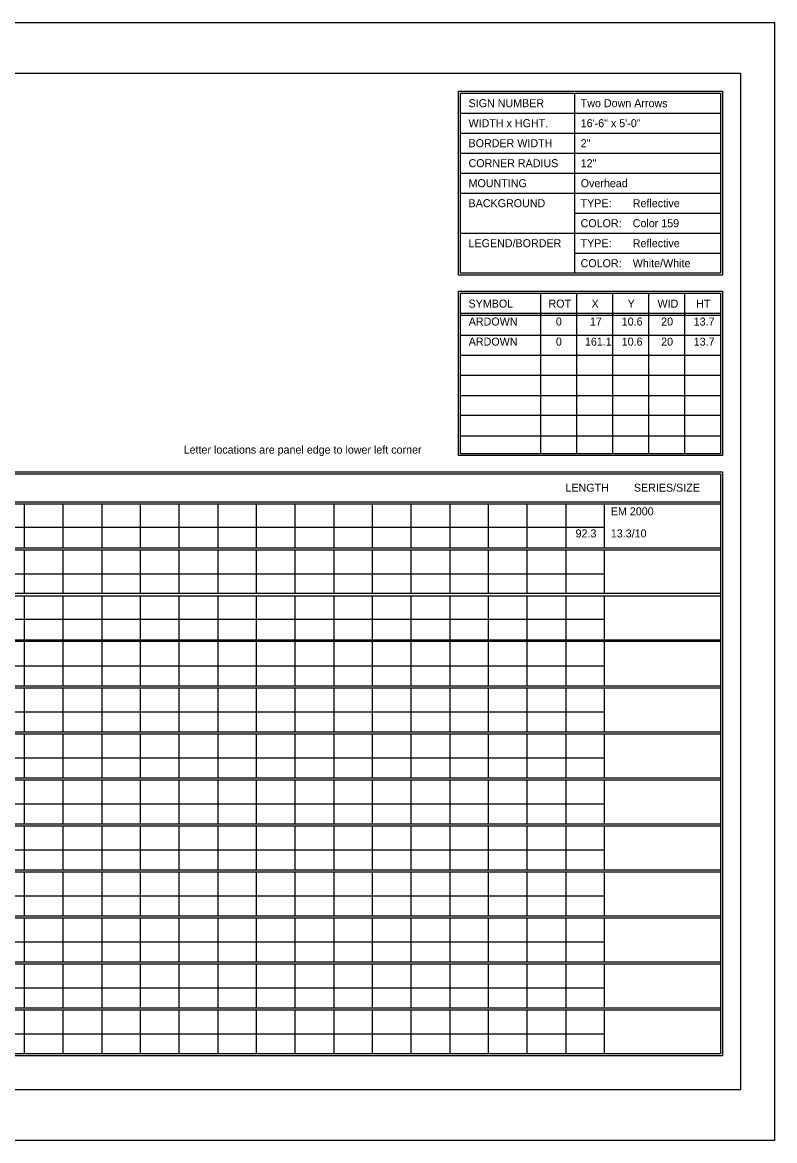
# Model space of a CAD drawing. Extents: x 1806251 to 1809821, y 414895 to 422886.
# Drawn here: x 1809679.34 to 1809684.89, y 415115.97 to 415124.23 of the extents above; entities that cross this region are included whole.
import ezdxf

# ---------------------------------------------------------------- set-up
doc = ezdxf.new("R2010")
doc.units = 0
doc.layers.add('GSSHT', color=7, linetype='Continuous')

msp = doc.modelspace()

# ---------------------------------------------------------------- linework, layer by layer
at = {"layer": 'GSSHT'}
for p, q in [((1809672.1349, 415124.2262), (1809684.8891, 415124.2262)), ((1809684.8891, 415124.2262), (1809684.8891, 415115.9725)), ((1809683.4126, 415123.7035), (1809683.4126, 415122.3747)), ((1809682.571, 415123.5559), (1809684.4905, 415123.5559)), ((1809682.571, 415123.4082), (1809684.4905, 415123.4082)), ((1809682.571, 415123.2606), (1809684.4905, 415123.2606)), ((1809682.571, 415123.1129), (1809684.4905, 415123.1129)), ((1809682.571, 415122.9653), (1809684.4905, 415122.9653)), ((1809683.4126, 415122.8176), (1809684.4905, 415122.8176)), ((1809682.571, 415122.67), (1809684.4905, 415122.67)), ((1809683.4126, 415122.5223), (1809684.4905, 415122.5223)), ((1809683.1616, 415122.227), (1809683.1616, 415121.0428)), ((1809683.4274, 415122.227), (1809683.4274, 415121.0428)), ((1809683.6931, 415122.227), (1809683.6931, 415121.0428)), ((1809683.9589, 415122.227), (1809683.9589, 415121.0428)), ((1809684.2247, 415122.227), (1809684.2247, 415121.0428)), ((1809682.571, 415122.0794), (1809684.4905, 415122.0794)), ((1809682.571, 415122.0646), (1809684.4905, 415122.0646)), ((1809682.571, 415121.9169), (1809684.4905, 415121.9169)), ((1809682.571, 415121.7693), (1809684.4905, 415121.7693)), ((1809682.571, 415121.6216), (1809684.4905, 415121.6216)), ((1809682.571, 415121.471), (1809684.4905, 415121.471)), ((1809682.571, 415121.3263), (1809684.4905, 415121.3263)), ((1809682.571, 415121.1757), (1809684.4905, 415121.1757)), ((1809672.7816, 415120.6885), (1809684.4905, 415120.6885)), ((1809672.7816, 415120.6737), (1809684.4905, 415120.6737)), ((1809679.3492, 415120.6737), (1809679.3492, 415120.3489)), ((1809679.6357, 415120.6737), (1809679.6357, 415120.3489)), ((1809679.9221, 415120.6737), (1809679.9221, 415120.3489)), ((1809680.2056, 415120.6737), (1809680.2056, 415120.3489)), ((1809680.492, 415120.6737), (1809680.492, 415120.3489)), ((1809680.7785, 415120.6737), (1809680.7785, 415120.3489)), ((1809681.062, 415120.6737), (1809681.062, 415120.3489)), ((1809681.3484, 415120.6737), (1809681.3484, 415120.3489)), ((1809681.6349, 415120.6737), (1809681.6349, 415120.3489)), ((1809681.9184, 415120.6737), (1809681.9184, 415120.3489)), ((1809682.2048, 415120.6737), (1809682.2048, 415120.3489)), ((1809682.4913, 415120.6737), (1809682.4913, 415120.3489)), ((1809682.7747, 415120.6737), (1809682.7747, 415120.3489)), ((1809683.0612, 415120.6737), (1809683.0612, 415120.3489)), ((1809683.3476, 415120.6737), (1809683.3476, 415120.3489)), ((1809683.6311, 415120.6737), (1809683.6311, 415120.3489)), ((1809672.7816, 415120.4995), (1809683.6311, 415120.4995)), ((1809672.7816, 415120.3489), (1809684.4905, 415120.3489)), ((1809672.7816, 415120.3341), (1809684.4905, 415120.3341)), ((1809679.3492, 415120.3341), (1809679.3492, 415120.0122)), ((1809679.6357, 415120.3341), (1809679.6357, 415120.0122)), ((1809679.9221, 415120.3341), (1809679.9221, 415120.0122)), ((1809680.2056, 415120.3341), (1809680.2056, 415120.0122)), ((1809680.492, 415120.3341), (1809680.492, 415120.0122)), ((1809680.7785, 415120.3341), (1809680.7785, 415120.0122)), ((1809681.062, 415120.3341), (1809681.062, 415120.0122)), ((1809681.3484, 415120.3341), (1809681.3484, 415120.0122)), ((1809681.6349, 415120.3341), (1809681.6349, 415120.0122)), ((1809681.9184, 415120.3341), (1809681.9184, 415120.0122)), ((1809682.2048, 415120.3341), (1809682.2048, 415120.0122)), ((1809682.4913, 415120.3341), (1809682.4913, 415120.0122)), ((1809682.7747, 415120.3341), (1809682.7747, 415120.0122)), ((1809683.0612, 415120.3341), (1809683.0612, 415120.0122)), ((1809683.3476, 415120.3341), (1809683.3476, 415120.0122)), ((1809683.6311, 415120.3341), (1809683.6311, 415120.0122)), ((1809672.7816, 415120.1569), (1809683.6311, 415120.1569)), ((1809672.7816, 415120.0122), (1809684.4905, 415120.0122)), ((1809672.7816, 415119.9945), (1809684.4905, 415119.9945)), ((1809679.3492, 415119.9945), (1809679.3492, 415119.6697)), ((1809679.6357, 415119.9945), (1809679.6357, 415119.6697)), ((1809679.9221, 415119.9945), (1809679.9221, 415119.6697)), ((1809680.2056, 415119.9945), (1809680.2056, 415119.6697)), ((1809680.492, 415119.9945), (1809680.492, 415119.6697)), ((1809680.7785, 415119.9945), (1809680.7785, 415119.6697)), ((1809681.062, 415119.9945), (1809681.062, 415119.6697)), ((1809681.3484, 415119.9945), (1809681.3484, 415119.6697)), ((1809681.6349, 415119.9945), (1809681.6349, 415119.6697)), ((1809681.9184, 415119.9945), (1809681.9184, 415119.6697)), ((1809682.2048, 415119.9945), (1809682.2048, 415119.6697)), ((1809682.4913, 415119.9945), (1809682.4913, 415119.6697)), ((1809682.7747, 415119.9945), (1809682.7747, 415119.6697)), ((1809683.0612, 415119.9945), (1809683.0612, 415119.6697)), ((1809683.3476, 415119.9945), (1809683.3476, 415119.6697)), ((1809683.6311, 415119.9945), (1809683.6311, 415119.6697)), ((1809672.7816, 415119.8203), (1809683.6311, 415119.8203)), ((1809672.7816, 415119.6697), (1809684.4905, 415119.6697)), ((1809672.7816, 415119.6579), (1809684.4905, 415119.6579)), ((1809679.3492, 415119.6579), (1809679.3492, 415119.3301)), ((1809679.6357, 415119.6579), (1809679.6357, 415119.3301)), ((1809679.9221, 415119.6579), (1809679.9221, 415119.3301)), ((1809680.2056, 415119.6579), (1809680.2056, 415119.3301)), ((1809680.492, 415119.6579), (1809680.492, 415119.3301)), ((1809680.7785, 415119.6579), (1809680.7785, 415119.3301)), ((1809681.062, 415119.6579), (1809681.062, 415119.3301)), ((1809681.3484, 415119.6579), (1809681.3484, 415119.3301)), ((1809681.6349, 415119.6579), (1809681.6349, 415119.3301)), ((1809681.9184, 415119.6579), (1809681.9184, 415119.3301)), ((1809682.2048, 415119.6579), (1809682.2048, 415119.3301)), ((1809682.4913, 415119.6579), (1809682.4913, 415119.3301)), ((1809682.7747, 415119.6579), (1809682.7747, 415119.3301)), ((1809683.0612, 415119.6579), (1809683.0612, 415119.3301)), ((1809683.3476, 415119.6579), (1809683.3476, 415119.3301)), ((1809683.6311, 415119.6579), (1809683.6311, 415119.3301)), ((1809672.7816, 415119.4777), (1809683.6311, 415119.4777)), ((1809672.7816, 415119.3301), (1809684.4905, 415119.3301)), ((1809672.7816, 415119.3153), (1809684.4905, 415119.3153)), ((1809679.3492, 415119.3153), (1809679.3492, 415118.9905)), ((1809679.6357, 415119.3153), (1809679.6357, 415118.9905)), ((1809679.9221, 415119.3153), (1809679.9221, 415118.9905)), ((1809680.2056, 415119.3153), (1809680.2056, 415118.9905)), ((1809680.492, 415119.3153), (1809680.492, 415118.9905)), ((1809680.7785, 415119.3153), (1809680.7785, 415118.9905)), ((1809681.062, 415119.3153), (1809681.062, 415118.9905)), ((1809681.3484, 415119.3153), (1809681.3484, 415118.9905)), ((1809681.6349, 415119.3153), (1809681.6349, 415118.9905)), ((1809681.9184, 415119.3153), (1809681.9184, 415118.9905)), ((1809682.2048, 415119.3153), (1809682.2048, 415118.9905)), ((1809682.4913, 415119.3153), (1809682.4913, 415118.9905)), ((1809682.7747, 415119.3153), (1809682.7747, 415118.9905)), ((1809683.0612, 415119.3153), (1809683.0612, 415118.9905)), ((1809683.3476, 415119.3153), (1809683.3476, 415118.9905)), ((1809683.6311, 415119.3153), (1809683.6311, 415118.9905)), ((1809672.7816, 415119.1381), (1809683.6311, 415119.1381)), ((1809672.7816, 415118.9905), (1809684.4905, 415118.9905)), ((1809672.7816, 415118.9757), (1809684.4905, 415118.9757)), ((1809679.3492, 415118.9757), (1809679.3492, 415118.6509)), ((1809679.6357, 415118.9757), (1809679.6357, 415118.6509)), ((1809679.9221, 415118.9757), (1809679.9221, 415118.6509)), ((1809680.2056, 415118.9757), (1809680.2056, 415118.6509)), ((1809680.492, 415118.9757), (1809680.492, 415118.6509)), ((1809680.7785, 415118.9757), (1809680.7785, 415118.6509)), ((1809681.062, 415118.9757), (1809681.062, 415118.6509)), ((1809681.3484, 415118.9757), (1809681.3484, 415118.6509)), ((1809681.6349, 415118.9757), (1809681.6349, 415118.6509)), ((1809681.9184, 415118.9757), (1809681.9184, 415118.6509)), ((1809682.2048, 415118.9757), (1809682.2048, 415118.6509)), ((1809682.4913, 415118.9757), (1809682.4913, 415118.6509)), ((1809682.7747, 415118.9757), (1809682.7747, 415118.6509)), ((1809683.0612, 415118.9757), (1809683.0612, 415118.6509)), ((1809683.3476, 415118.9757), (1809683.3476, 415118.6509)), ((1809683.6311, 415118.9757), (1809683.6311, 415118.6509)), ((1809672.7816, 415118.7985), (1809683.6311, 415118.7985)), ((1809672.7816, 415118.6509), (1809684.4905, 415118.6509)), ((1809672.7816, 415118.6361), (1809684.4905, 415118.6361)), ((1809679.3492, 415118.6361), (1809679.3492, 415118.3113)), ((1809679.6357, 415118.6361), (1809679.6357, 415118.3113)), ((1809679.9221, 415118.6361), (1809679.9221, 415118.3113)), ((1809680.2056, 415118.6361), (1809680.2056, 415118.3113)), ((1809680.492, 415118.6361), (1809680.492, 415118.3113)), ((1809680.7785, 415118.6361), (1809680.7785, 415118.3113)), ((1809681.062, 415118.6361), (1809681.062, 415118.3113)), ((1809681.3484, 415118.6361), (1809681.3484, 415118.3113)), ((1809681.6349, 415118.6361), (1809681.6349, 415118.3113)), ((1809681.9184, 415118.6361), (1809681.9184, 415118.3113)), ((1809682.2048, 415118.6361), (1809682.2048, 415118.3113)), ((1809682.4913, 415118.6361), (1809682.4913, 415118.3113)), ((1809682.7747, 415118.6361), (1809682.7747, 415118.3113)), ((1809683.0612, 415118.6361), (1809683.0612, 415118.3113)), ((1809683.3476, 415118.6361), (1809683.3476, 415118.3113)), ((1809683.6311, 415118.6361), (1809683.6311, 415118.3113)), ((1809672.7816, 415118.4589), (1809683.6311, 415118.4589)), ((1809672.7816, 415118.3113), (1809684.4905, 415118.3113)), ((1809672.7816, 415118.2965), (1809684.4905, 415118.2965)), ((1809679.3492, 415118.2965), (1809679.3492, 415117.9717)), ((1809679.6357, 415118.2965), (1809679.6357, 415117.9717)), ((1809679.9221, 415118.2965), (1809679.9221, 415117.9717)), ((1809680.2056, 415118.2965), (1809680.2056, 415117.9717)), ((1809680.492, 415118.2965), (1809680.492, 415117.9717)), ((1809680.7785, 415118.2965), (1809680.7785, 415117.9717)), ((1809681.062, 415118.2965), (1809681.062, 415117.9717)), ((1809681.3484, 415118.2965), (1809681.3484, 415117.9717)), ((1809681.6349, 415118.2965), (1809681.6349, 415117.9717)), ((1809681.9184, 415118.2965), (1809681.9184, 415117.9717)), ((1809682.2048, 415118.2965), (1809682.2048, 415117.9717)), ((1809682.4913, 415118.2965), (1809682.4913, 415117.9717)), ((1809682.7747, 415118.2965), (1809682.7747, 415117.9717)), ((1809683.0612, 415118.2965), (1809683.0612, 415117.9717)), ((1809683.3476, 415118.2965), (1809683.3476, 415117.9717)), ((1809683.6311, 415118.2965), (1809683.6311, 415117.9717)), ((1809672.7816, 415118.1193), (1809683.6311, 415118.1193)), ((1809672.7816, 415117.9717), (1809684.4905, 415117.9717)), ((1809672.7816, 415117.9569), (1809684.4905, 415117.9569)), ((1809679.3492, 415117.9569), (1809679.3492, 415117.6321)), ((1809679.6357, 415117.9569), (1809679.6357, 415117.6321)), ((1809679.9221, 415117.9569), (1809679.9221, 415117.6321)), ((1809680.2056, 415117.9569), (1809680.2056, 415117.6321)), ((1809680.492, 415117.9569), (1809680.492, 415117.6321)), ((1809680.7785, 415117.9569), (1809680.7785, 415117.6321)), ((1809681.062, 415117.9569), (1809681.062, 415117.6321)), ((1809681.3484, 415117.9569), (1809681.3484, 415117.6321)), ((1809681.6349, 415117.9569), (1809681.6349, 415117.6321)), ((1809681.9184, 415117.9569), (1809681.9184, 415117.6321)), ((1809682.2048, 415117.9569), (1809682.2048, 415117.6321)), ((1809682.4913, 415117.9569), (1809682.4913, 415117.6321)), ((1809682.7747, 415117.9569), (1809682.7747, 415117.6321)), ((1809683.0612, 415117.9569), (1809683.0612, 415117.6321)), ((1809683.3476, 415117.9569), (1809683.3476, 415117.6321)), ((1809683.6311, 415117.9569), (1809683.6311, 415117.6321)), ((1809672.7816, 415117.7797), (1809683.6311, 415117.7797)), ((1809672.7816, 415117.6321), (1809684.4905, 415117.6321)), ((1809672.7816, 415117.6173), (1809684.4905, 415117.6173)), ((1809679.3492, 415117.6173), (1809679.3492, 415117.2925)), ((1809679.6357, 415117.6173), (1809679.6357, 415117.2925)), ((1809679.9221, 415117.6173), (1809679.9221, 415117.2925)), ((1809680.2056, 415117.6173), (1809680.2056, 415117.2925)), ((1809680.492, 415117.6173), (1809680.492, 415117.2925)), ((1809680.7785, 415117.6173), (1809680.7785, 415117.2925)), ((1809681.062, 415117.6173), (1809681.062, 415117.2925)), ((1809681.3484, 415117.6173), (1809681.3484, 415117.2925)), ((1809681.6349, 415117.6173), (1809681.6349, 415117.2925)), ((1809681.9184, 415117.6173), (1809681.9184, 415117.2925)), ((1809682.2048, 415117.6173), (1809682.2048, 415117.2925)), ((1809682.4913, 415117.6173), (1809682.4913, 415117.2925)), ((1809682.7747, 415117.6173), (1809682.7747, 415117.2925)), ((1809683.0612, 415117.6173), (1809683.0612, 415117.2925)), ((1809683.3476, 415117.6173), (1809683.3476, 415117.2925)), ((1809683.6311, 415117.6173), (1809683.6311, 415117.2925)), ((1809672.7816, 415117.4401), (1809683.6311, 415117.4401)), ((1809672.7816, 415117.2925), (1809684.4905, 415117.2925)), ((1809672.7816, 415117.2777), (1809684.4905, 415117.2777)), ((1809679.3492, 415117.2777), (1809679.3492, 415116.9529)), ((1809679.6357, 415117.2777), (1809679.6357, 415116.9529)), ((1809679.9221, 415117.2777), (1809679.9221, 415116.9529)), ((1809680.2056, 415117.2777), (1809680.2056, 415116.9529)), ((1809680.492, 415117.2777), (1809680.492, 415116.9529)), ((1809680.7785, 415117.2777), (1809680.7785, 415116.9529)), ((1809681.062, 415117.2777), (1809681.062, 415116.9529)), ((1809681.3484, 415117.2777), (1809681.3484, 415116.9529)), ((1809681.6349, 415117.2777), (1809681.6349, 415116.9529)), ((1809681.9184, 415117.2777), (1809681.9184, 415116.9529)), ((1809682.2048, 415117.2777), (1809682.2048, 415116.9529)), ((1809682.4913, 415117.2777), (1809682.4913, 415116.9529)), ((1809682.7747, 415117.2777), (1809682.7747, 415116.9529)), ((1809683.0612, 415117.2777), (1809683.0612, 415116.9529)), ((1809683.3476, 415117.2777), (1809683.3476, 415116.9529)), ((1809683.6311, 415117.2777), (1809683.6311, 415116.9529)), ((1809672.7816, 415117.1005), (1809683.6311, 415117.1005)), ((1809672.7816, 415116.9529), (1809684.4905, 415116.9529)), ((1809672.7816, 415116.9381), (1809684.4905, 415116.9381)), ((1809679.3492, 415116.9381), (1809679.3492, 415116.6133)), ((1809679.6357, 415116.9381), (1809679.6357, 415116.6133)), ((1809679.9221, 415116.9381), (1809679.9221, 415116.6133)), ((1809680.2056, 415116.9381), (1809680.2056, 415116.6133)), ((1809680.492, 415116.9381), (1809680.492, 415116.6133)), ((1809680.7785, 415116.9381), (1809680.7785, 415116.6133)), ((1809681.062, 415116.9381), (1809681.062, 415116.6133)), ((1809681.3484, 415116.9381), (1809681.3484, 415116.6133)), ((1809681.6349, 415116.9381), (1809681.6349, 415116.6133)), ((1809681.9184, 415116.9381), (1809681.9184, 415116.6133)), ((1809682.2048, 415116.9381), (1809682.2048, 415116.6133)), ((1809682.4913, 415116.9381), (1809682.4913, 415116.6133)), ((1809682.7747, 415116.9381), (1809682.7747, 415116.6133)), ((1809683.0612, 415116.9381), (1809683.0612, 415116.6133)), ((1809683.3476, 415116.9381), (1809683.3476, 415116.6133)), ((1809683.6311, 415116.9381), (1809683.6311, 415116.6133)), ((1809672.7816, 415116.7609), (1809683.6311, 415116.7609)), ((1809684.8891, 415115.9725), (1809672.1349, 415115.9725))]:
    msp.add_line(p, q, dxfattribs=at)
for points in [[(1809672.634, 415123.8512), (1809684.6381, 415123.8512), (1809684.6381, 415116.3475), (1809672.634, 415116.3475)], [(1809682.5562, 415123.7183), (1809684.5052, 415123.7183), (1809684.5052, 415122.3599), (1809682.5562, 415122.3599)], [(1809682.571, 415123.7035), (1809684.4905, 415123.7035), (1809684.4905, 415122.3747), (1809682.571, 415122.3747)], [(1809682.5562, 415122.2418), (1809684.5052, 415122.2418), (1809684.5052, 415121.0281), (1809682.5562, 415121.0281)], [(1809682.571, 415122.227), (1809684.4905, 415122.227), (1809684.4905, 415121.0428), (1809682.571, 415121.0428)], [(1809672.7669, 415120.91), (1809684.5052, 415120.91), (1809684.5052, 415116.5985), (1809672.7669, 415116.5985)], [(1809672.7816, 415120.8952), (1809684.4905, 415120.8952), (1809684.4905, 415116.6133), (1809672.7816, 415116.6133)]]:
    msp.add_lwpolyline(points, close=True, dxfattribs=at)

# ---------------------------------------------------------------- texts
for s, height, p in [('SIGN NUMBER', 0.059055, (1809682.63, 415123.6002)), ('Two Down Arrows', 0.059055, (1809683.4579, 415123.6001)), ('WIDTH x HGHT.', 0.059055, (1809682.63, 415123.4525)), ('16\'-6" x 5\'-0"', 0.059055, (1809683.4579, 415123.4524)), ('BORDER WIDTH', 0.059055, (1809682.63, 415123.3049)), ('2"', 0.05906, (1809683.4579, 415123.3048)), ('CORNER RADIUS', 0.059055, (1809682.63, 415123.1572)), ('12"', 0.05906, (1809683.4579, 415123.1571)), ('MOUNTING', 0.05906, (1809682.63, 415123.0096)), ('Overhead', 0.05906, (1809683.4579, 415123.0095)), ('BACKGROUND', 0.05906, (1809682.63, 415122.8619)), ('TYPE:', 0.05906, (1809683.4569, 415122.8619)), ('Reflective', 0.05906, (1809683.8418, 415122.8619)), ('COLOR:', 0.05906, (1809683.4569, 415122.7143)), ('Color 159', 0.05906, (1809683.8418, 415122.7142)), ('LEGEND/BORDER', 0.059055, (1809682.63, 415122.5666)), ('TYPE:', 0.05906, (1809683.4569, 415122.5666)), ('Reflective', 0.05906, (1809683.8418, 415122.5666)), ('COLOR:', 0.05906, (1809683.4569, 415122.419)), ('White/White', 0.059055, (1809683.8418, 415122.419)), ('SYMBOL', 0.05906, (1809682.63, 415122.1207)), ('ROT', 0.05906, (1809683.22, 415122.1207)), ('X', 0.0591, (1809683.538, 415122.1207)), ('Y', 0.0591, (1809683.8041, 415122.1207)), ('WID', 0.05906, (1809684.0246, 415122.1207)), ('HT', 0.05906, (1809684.3102, 415122.1207)), ('ARDOWN', 0.05906, (1809682.6315, 415121.9887)), ('0', 0.0591, (1809683.2746, 415121.9887)), ('17', 0.05906, (1809683.526, 415121.9887)), ('10.6', 0.05906, (1809683.7605, 415121.9887)), ('20', 0.05906, (1809684.0516, 415121.9887)), ('13.7', 0.05906, (1809684.292, 415121.9887)), ('ARDOWN', 0.05906, (1809682.6315, 415121.8404)), ('0', 0.0591, (1809683.2746, 415121.8404)), ('161.1', 0.05906, (1809683.489, 415121.8404)), ('10.6', 0.05906, (1809683.7605, 415121.8404)), ('20', 0.05906, (1809684.0516, 415121.8404)), ('13.7', 0.05906, (1809684.292, 415121.8404)), ('Letter locations are panel edge to lower left corner', 0.059055, (1809680.5272, 415121.043)), ('LENGTH', 0.05906, (1809683.345, 415120.7623)), ('SERIES/SIZE', 0.059061, (1809683.8502, 415120.7623)), ('EM 2000', 0.05906, (1809683.6801, 415120.5875)), ('92.3', 0.05906, (1809683.42, 415120.4247)), ('13.3/10', 0.05906, (1809683.6801, 415120.4247))]:
    msp.add_text(s, height=height, dxfattribs=at).set_placement(p)

doc.saveas('drawing.dxf')
